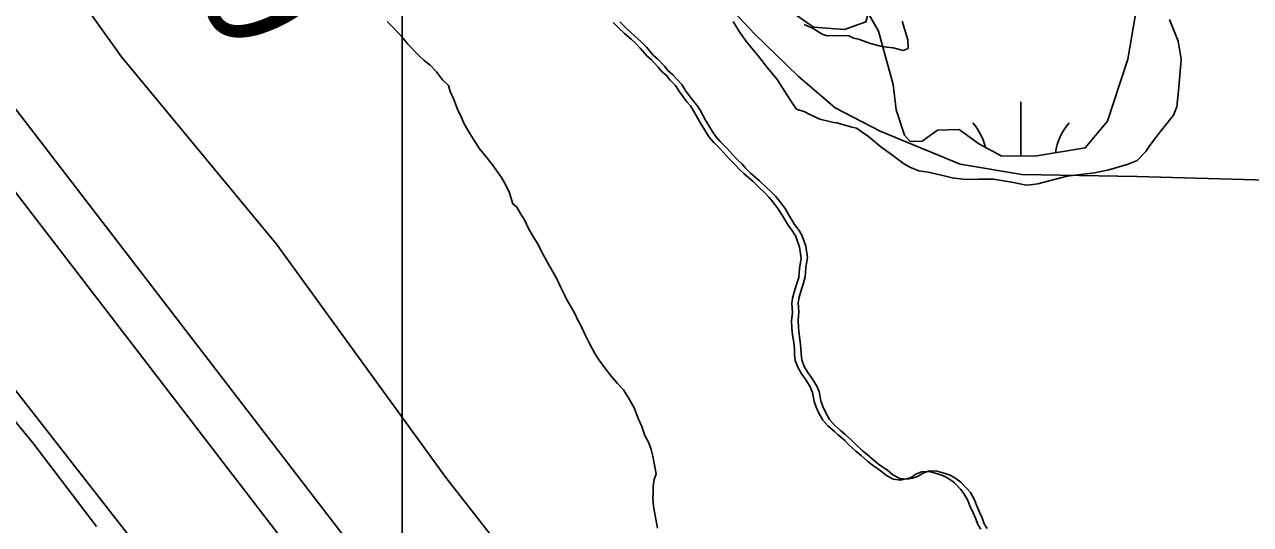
# Model space of a CAD drawing. Extents: x 3245246 to 3283090, y 806824 to 832173.
# Drawn here: x 3270136 to 3270863, y 813152 to 813448 of the extents above; entities that cross this region are included whole.
import ezdxf

# ---------------------------------------------------------------- set-up
doc = ezdxf.new("R2010")
doc.units = 0
for name, color, linetype in [('V-BORW-LINE', 7, 'Continuous'), ('V-GRID-MAJR', 7, 'Continuous'), ('V-LEVE-TOET', 7, 'Continuous'), ('V-RIVR-RANG', 7, 'Continuous'), ('V-ROAD-CNTR', 7, 'Continuous'), ('V-SITE-VEGE', 7, 'Continuous'), ('V-SURV-LINE', 7, 'Continuous'), ('V-TOPO-MINR', 7, 'Continuous'), ('V-TOPO-SHOR', 7, 'Continuous'), ('V-WETL-SWMP', 7, 'Continuous')]:
    doc.layers.add(name, color=color, linetype=linetype)

msp = doc.modelspace()

# ---------------------------------------------------------------- linework, layer by layer
at = {"layer": 'V-BORW-LINE'}
for points in [[(3270418.97, 813357.64), (3270413.6, 813365.24), (3270410.02, 813370.03), (3270406.17, 813374.52), (3270403.18, 813379.03), (3270400.18, 813383.83), (3270398.38, 813386.65), (3270396.55, 813390.33), (3270395.33, 813393.17), (3270392.89, 813398.28), (3270390.73, 813403.96), (3270388.59, 813408.78), (3270387.64, 813412.2), (3270384.1, 813415.55), (3270380.53, 813420.34), (3270376.69, 813424.25), (3270373.17, 813427.03), (3270369.93, 813430.1), (3270363.43, 813436.81), (3270360.46, 813440.46), (3270353.96, 813447.47), (3270351.3, 813450.27)], [(3270489.11, 813449.96), (3270492.36, 813446.9), (3270495.89, 813443.54), (3270499.71, 813440.2), (3270502.07, 813437.97), (3270505.02, 813434.89), (3270509.17, 813430.12), (3270511.82, 813427.9), (3270515.66, 813423.69), (3270517.74, 813421.17), (3270520.68, 813418.66), (3270522.76, 813416.13), (3270526, 813412.78), (3270528.41, 813408.82), (3270532.87, 813402.91), (3270534.94, 813400.67), (3270536.75, 813397.56), (3270540.07, 813391.62), (3270543.98, 813385.12), (3270546.07, 813382.02), (3270548.74, 813378.94), (3270552.58, 813375.02), (3270556.13, 813371.1), (3270558.2, 813368.86), (3270561.73, 813365.51), (3270563.81, 813362.98), (3270566.75, 813360.19), (3270572.04, 813355.74), (3270576.17, 813351.83), (3270578.52, 813349.6), (3270581.48, 813346.52), (3270583.85, 813343.71)], [(3270511.57, 813149.69), (3270510.91, 813152.83), (3270510.22, 813157.12), (3270509.21, 813162.55), (3270508.79, 813167.42), (3270508.99, 813170.87), (3270508.89, 813174.6), (3270509.64, 813178.64), (3270510.7, 813181.82), (3270509.35, 813189.25), (3270508.7, 813192.39), (3270507.73, 813196.39), (3270506.18, 813200.65), (3270504.06, 813204.61), (3270502.19, 813210.02), (3270500.35, 813214.28), (3270497.59, 813221.09), (3270494.27, 813227.03), (3270491.27, 813231.83), (3270487.72, 813235.46), (3270484.17, 813239.68), (3270480.6, 813244.17), (3270477.02, 813249.24), (3270474.33, 813253.19), (3270470.99, 813259.7), (3270468.87, 813263.95), (3270465.83, 813270.19), (3270464.32, 813273.02), (3270462.49, 813276.99), (3270460.08, 813281.23), (3270457.67, 813285.19), (3270456.45, 813288.02), (3270454.02, 813292.84), (3270451.88, 813297.66), (3270448.58, 813303.03), (3270447.07, 813305.85), (3270444.95, 813309.82), (3270443.14, 813312.93), (3270440.71, 813318.03), (3270438.01, 813322.26), (3270435.3, 813327.07), (3270432.55, 813333.03), (3270430.47, 813335.84), (3270428.06, 813340.08), (3270425.71, 813342.03), (3270423.81, 813348.58), (3270421.68, 813353.12), (3270418.97, 813357.64)], [(3270583.85, 813343.71), (3270587.13, 813339.21), (3270589.23, 813335.82), (3270592.84, 813329.88), (3270595.52, 813326.23), (3270597.33, 813323.12), (3270599.51, 813316.86), (3270600.54, 813310.28), (3270599.56, 813304.23), (3270599.13, 813298.76), (3270598.08, 813295.29), (3270596.5, 813290.08), (3270595.44, 813286.6), (3270594.95, 813283.43), (3270595.39, 813277.99), (3270594.94, 813273.1), (3270595.07, 813268.51), (3270595.46, 813264.79), (3270596.15, 813260.21), (3270596.54, 813256.49), (3270596.63, 813253.05), (3270597.02, 813249.61), (3270598.56, 813245.63), (3270600.66, 813241.96), (3270603.35, 813238.01), (3270605.75, 813234.34), (3270607.29, 813230.65), (3270608.29, 813225.22), (3270609.53, 813221.81), (3270611.06, 813218.41), (3270613.47, 813214.17), (3270616.44, 813210.8), (3270620.26, 813207.46), (3270622.61, 813205.51), (3270626.43, 813202.17), (3270629.09, 813199.37), (3270632.92, 813195.74), (3270636.14, 813193.25), (3270639.97, 813189.91), (3270642.61, 813187.68), (3270648.17, 813183.81), (3270651.11, 813181.3), (3270655.19, 813179.12), (3270659.5, 813178.66), (3270662.65, 813179.32), (3270665.78, 813180.27), (3270668.6, 813182.06), (3270672, 813183.59), (3270676.6, 813183.71), (3270682.09, 813182.14), (3270684.99, 813181.07), (3270688.49, 813179.16), (3270691.42, 813176.94), (3270694.96, 813173.3), (3270697.04, 813170.77), (3270699.45, 813166.53), (3270700.68, 813163.41), (3270702.52, 813159.15), (3270704.05, 813155.74), (3270705.29, 813152.33), (3270707.09, 813149.51)]]:
    msp.add_lwpolyline(points, dxfattribs=at)
at = {"layer": 'V-GRID-MAJR'}
msp.add_spline([(3270359.85, 812204.15), (3270361.62, 818263.32), (3270363.38, 824325.57), (3270365.14, 830387.87), (3270365.15, 830390.91)], degree=3, dxfattribs=at)
at = {"layer": 'V-LEVE-TOET'}
for points in [[(3269309.8, 814296.57), (3269553.16, 813980.88), (3269747.36, 813729.8), (3270007.69, 813389.01), (3270212.94, 813126.38), (3270300.95, 813008.37), (3270316.52, 812980.27), (3270348.67, 812914.46), (3270515.36, 812529.67), (3270660.79, 812204.02)], [(3270853.69, 812203.93), (3270841.56, 812230.75), (3270740.66, 812469.9), (3270677.95, 812611.19), (3270607.7, 812771.16), (3270538.21, 812930.78), (3270513.76, 812999.39), (3270496.93, 813033.01), (3270482.56, 813057.44), (3270457.65, 813088.25), (3270385.92, 813179.66), (3270285.51, 813318.08), (3270193.61, 813429.31), (3270066.21, 813607.37), (3269950.77, 813753.53), (3269803.39, 813944.39), (3269654.71, 814141.88)]]:
    msp.add_lwpolyline(points, dxfattribs=at)
at = {"layer": 'V-ROAD-CNTR'}
for points in [[(3270109.89, 814120.08), (3270157.94, 814047.86), (3270197.11, 813980.46), (3270231.88, 813928.99), (3270258.44, 813887.49), (3270296.36, 813829.71), (3270333.43, 813776.59), (3270371.9, 813718.28), (3270404.56, 813667.92), (3270441.43, 813612.19), (3270475.73, 813561.52), (3270515.92, 813506.22), (3270538.31, 813475.62), (3270569.24, 813442.72), (3270594.91, 813417.71)], [(3270594.91, 813417.71), (3270616.79, 813399.09), (3270643.51, 813385.11), (3270691.03, 813365.56), (3270727.55, 813359.42), (3270796.05, 813358.21), (3270873.05, 813356.06), (3270922.43, 813351.44), (3270945.92, 813336.65), (3270975.62, 813306.06), (3271004.8, 813261.12), (3271039.4, 813199.18), (3271058.98, 813132.33), (3271068.25, 813079.54), (3271074.56, 813046.61), (3271082.66, 813027.43), (3271104.45, 812995.37), (3271130.38, 812960.71), (3271150.58, 812931.04)]]:
    msp.add_lwpolyline(points, dxfattribs=at)
at = {"layer": 'V-SITE-VEGE'}
for p, q in [((3270488.49, 813446.46), (3270485.25, 813449.53)), ((3270556.32, 813450.24), (3270560.19, 813444.05)), ((3270603.84, 813445.97), (3270598.59, 813448.42)), ((3270656.69, 813450.36), (3270659.95, 813439.33)), ((3270820.36, 813438.47), (3270815.2, 813451.3)), ((3270492.03, 813443.11), (3270488.49, 813446.46)), ((3270495.85, 813439.77), (3270492.03, 813443.11)), ((3270560.19, 813444.05), (3270563.66, 813438.96)), ((3270609.11, 813442.78), (3270603.84, 813445.97)), ((3270612.11, 813441.75), (3270609.11, 813442.78)), ((3270619.88, 813441.95), (3270612.11, 813441.75)), ((3270625.07, 813441.73), (3270619.88, 813441.95)), ((3270627.7, 813440.32), (3270625.07, 813441.73)), ((3270630.68, 813439.66), (3270627.7, 813440.32)), ((3270498.21, 813437.54), (3270495.85, 813439.77)), ((3270501.16, 813434.46), (3270498.21, 813437.54)), ((3270505.31, 813429.69), (3270501.16, 813434.46)), ((3270563.66, 813438.96), (3270572.08, 813428.81)), ((3270637.78, 813437.25), (3270630.68, 813439.66)), ((3270643.76, 813435.56), (3270637.78, 813437.25)), ((3270647.48, 813434.92), (3270643.76, 813435.56)), ((3270651.19, 813434.65), (3270647.48, 813434.92)), ((3270657.16, 813432.96), (3270651.19, 813434.65)), ((3270660.09, 813434.15), (3270657.16, 813432.96)), ((3270659.95, 813439.33), (3270660.09, 813434.15)), ((3270822.13, 813427.78), (3270820.36, 813438.47)), ((3270507.95, 813427.46), (3270505.31, 813429.69)), ((3270511.79, 813423.26), (3270507.95, 813427.46)), ((3270572.08, 813428.81), (3270576.69, 813422.64)), ((3270820.73, 813411.07), (3270822.13, 813427.78)), ((3270513.87, 813420.73), (3270511.79, 813423.26)), ((3270516.81, 813418.23), (3270513.87, 813420.73)), ((3270576.69, 813422.64), (3270582.44, 813415.76)), ((3270518.89, 813415.7), (3270516.81, 813418.23)), ((3270522.14, 813412.34), (3270518.89, 813415.7)), ((3270524.54, 813408.39), (3270522.14, 813412.34)), ((3270582.44, 813415.76), (3270590.17, 813403.74)), ((3270819.56, 813399.56), (3270820.73, 813411.07)), ((3270529.01, 813402.48), (3270524.54, 813408.39)), ((3270590.17, 813403.74), (3270593.26, 813399.01)), ((3270531.08, 813400.24), (3270529.01, 813402.48)), ((3270532.89, 813397.13), (3270531.08, 813400.24)), ((3270536.2, 813391.19), (3270532.89, 813397.13)), ((3270593.26, 813399.01), (3270594.02, 813398.29)), ((3270594.02, 813398.29), (3270598.88, 813396.57)), ((3270598.88, 813396.57), (3270601.51, 813395.16)), ((3270817.47, 813394.69), (3270819.56, 813399.56)), ((3270540.11, 813384.69), (3270536.2, 813391.19)), ((3270601.51, 813395.16), (3270607.88, 813392.37)), ((3270607.88, 813392.37), (3270614.22, 813390.69)), ((3270614.22, 813390.69), (3270616.09, 813390.37)), ((3270616.09, 813390.37), (3270617.95, 813390.05)), ((3270617.95, 813390.05), (3270621.31, 813389.03)), ((3270809.59, 813384.84), (3270817.47, 813394.69)), ((3270542.2, 813381.59), (3270540.11, 813384.69)), ((3270621.31, 813389.03), (3270626.16, 813387.68)), ((3270626.16, 813387.68), (3270629.51, 813387.03)), ((3270629.51, 813387.03), (3270632.91, 813384.52)), ((3270632.91, 813384.52), (3270636.68, 813382.03)), ((3270636.68, 813382.03), (3270643.88, 813375.93)), ((3270803.86, 813377.28), (3270809.59, 813384.84)), ((3270544.87, 813378.51), (3270542.2, 813381.59)), ((3270548.71, 813374.59), (3270544.87, 813378.51)), ((3270643.88, 813375.93), (3270650.31, 813371.29)), ((3270801.01, 813373.13), (3270803.86, 813377.28)), ((3270552.26, 813370.67), (3270548.71, 813374.59)), ((3270554.33, 813368.43), (3270552.26, 813370.67)), ((3270557.87, 813365.08), (3270554.33, 813368.43)), ((3270650.31, 813371.29), (3270657.49, 813365.93)), ((3270790.11, 813365.43), (3270795.97, 813367.81)), ((3270795.97, 813367.81), (3270801.01, 813373.13)), ((3270559.94, 813362.55), (3270557.87, 813365.08)), ((3270562.89, 813359.76), (3270559.94, 813362.55)), ((3270657.49, 813365.93), (3270661.25, 813363.81)), ((3270661.25, 813363.81), (3270666.49, 813361.72)), ((3270666.49, 813361.72), (3270672.07, 813360.76)), ((3270672.07, 813360.76), (3270680.65, 813358.77)), ((3270754.36, 813358.54), (3270770.61, 813360.46)), ((3270770.61, 813360.46), (3270779.08, 813362.17)), ((3270779.08, 813362.17), (3270790.11, 813365.43)), ((3270568.18, 813355.31), (3270562.89, 813359.76)), ((3270572.3, 813351.4), (3270568.18, 813355.31)), ((3270680.65, 813358.77), (3270686.24, 813357.44)), ((3270686.24, 813357.44), (3270694.41, 813356.55)), ((3270694.41, 813356.55), (3270701.81, 813356.75)), ((3270701.81, 813356.75), (3270710.71, 813356.62)), ((3270710.71, 813356.62), (3270722.61, 813354.72)), ((3270722.61, 813354.72), (3270730.07, 813353.07)), ((3270730.07, 813353.07), (3270734.13, 813353.55)), ((3270734.13, 813353.55), (3270737.08, 813354)), ((3270737.08, 813354), (3270754.36, 813358.54)), ((3270574.66, 813349.16), (3270572.3, 813351.4)), ((3270577.61, 813346.09), (3270574.66, 813349.16)), ((3270579.98, 813343.28), (3270577.61, 813346.09)), ((3270583.27, 813338.78), (3270579.98, 813343.28)), ((3270585.37, 813335.39), (3270583.27, 813338.78)), ((3270588.97, 813329.45), (3270585.37, 813335.39)), ((3270591.66, 813325.8), (3270588.97, 813329.45)), ((3270593.46, 813322.68), (3270591.66, 813325.8)), ((3270595.64, 813316.43), (3270593.46, 813322.68)), ((3270596.68, 813309.85), (3270595.64, 813316.43)), ((3270595.7, 813303.8), (3270596.68, 813309.85)), ((3270595.27, 813298.33), (3270595.7, 813303.8)), ((3270592.63, 813289.65), (3270594.21, 813294.85)), ((3270594.21, 813294.85), (3270595.27, 813298.33)), ((3270591.58, 813286.17), (3270592.63, 813289.65)), ((3270591.09, 813283), (3270591.58, 813286.17)), ((3270591.52, 813277.56), (3270591.09, 813283)), ((3270591.08, 813272.67), (3270591.52, 813277.56)), ((3270591.2, 813268.08), (3270591.08, 813272.67)), ((3270591.59, 813264.35), (3270591.2, 813268.08)), ((3270592.29, 813259.78), (3270591.59, 813264.35)), ((3270592.68, 813256.06), (3270592.29, 813259.78)), ((3270592.77, 813252.61), (3270592.68, 813256.06)), ((3270593.15, 813249.18), (3270592.77, 813252.61)), ((3270594.69, 813245.2), (3270593.15, 813249.18)), ((3270596.8, 813241.53), (3270594.69, 813245.2)), ((3270599.49, 813237.58), (3270596.8, 813241.53)), ((3270601.89, 813233.91), (3270599.49, 813237.58)), ((3270603.42, 813230.22), (3270601.89, 813233.91)), ((3270604.43, 813224.79), (3270603.42, 813230.22)), ((3270605.67, 813221.38), (3270604.43, 813224.79)), ((3270607.2, 813217.98), (3270605.67, 813221.38)), ((3270609.61, 813213.73), (3270607.2, 813217.98)), ((3270612.57, 813210.37), (3270609.61, 813213.73)), ((3270616.39, 813207.03), (3270612.57, 813210.37)), ((3270618.74, 813205.08), (3270616.39, 813207.03)), ((3270622.56, 813201.74), (3270618.74, 813205.08)), ((3270625.22, 813198.94), (3270622.56, 813201.74)), ((3270629.05, 813195.31), (3270625.22, 813198.94)), ((3270632.28, 813192.82), (3270629.05, 813195.31)), ((3270636.1, 813189.47), (3270632.28, 813192.82)), ((3270638.75, 813187.25), (3270636.1, 813189.47)), ((3270644.31, 813183.38), (3270638.75, 813187.25)), ((3270647.24, 813180.87), (3270644.31, 813183.38)), ((3270651.32, 813178.69), (3270647.24, 813180.87)), ((3270655.64, 813178.23), (3270651.32, 813178.69)), ((3270658.78, 813178.89), (3270655.64, 813178.23)), ((3270661.91, 813179.83), (3270658.78, 813178.89)), ((3270664.74, 813181.63), (3270661.91, 813179.83)), ((3270668.14, 813183.16), (3270664.74, 813181.63)), ((3270672.73, 813183.28), (3270668.14, 813183.16)), ((3270678.23, 813181.71), (3270672.73, 813183.28)), ((3270681.13, 813180.64), (3270678.23, 813181.71)), ((3270684.62, 813178.73), (3270681.13, 813180.64)), ((3270687.56, 813176.51), (3270684.62, 813178.73)), ((3270691.1, 813172.87), (3270687.56, 813176.51)), ((3270693.17, 813170.34), (3270691.1, 813172.87)), ((3270695.59, 813166.1), (3270693.17, 813170.34)), ((3270696.82, 813162.97), (3270695.59, 813166.1)), ((3270698.66, 813158.72), (3270696.82, 813162.97)), ((3270700.19, 813155.31), (3270698.66, 813158.72)), ((3270701.42, 813151.9), (3270700.19, 813155.31)), ((3270703.22, 813149.08), (3270701.42, 813151.9))]:
    msp.add_line(p, q, dxfattribs=at)
at = {"layer": 'V-SURV-LINE'}
for points in [[(3269345.82, 814419.89), (3270382.18, 813071.1)], [(3270358.39, 813052.82), (3269322.03, 814401.61)]]:
    msp.add_lwpolyline(points, dxfattribs=at)
at = {"layer": 'V-TOPO-MINR'}
msp.add_lwpolyline([(3270303.96, 814329.08), (3270446.75, 814015.58), (3270453.63, 813994.76), (3270457.47, 813973.72), (3270529.51, 813617.53), (3270531.2, 813614.39), (3270533, 813611.33), (3270535.01, 813608.4), (3270537.14, 813605.54), (3270636.33, 813481.11), (3270638.67, 813462.71), (3270635.05, 813449.92), (3270622.5, 813445.54), (3270603.99, 813446.76), (3270446.47, 813557.57), (3270440.16, 813562.29), (3270434.05, 813567.23), (3270428.23, 813572.52), (3270422.6, 813578.03), (3270316.52, 813688.25)], dxfattribs=at)
at = {"layer": 'V-TOPO-SHOR'}
msp.add_lwpolyline([(3269712.47, 813752.04), (3269757.77, 813692.72), (3269796.22, 813642.58), (3269837.35, 813588.86), (3269880.39, 813534.03), (3269925.81, 813473.64), (3269977.65, 813406.48), (3270026.31, 813341.54), (3270064.29, 813295.4), (3270103.8, 813245.65), (3270141.05, 813200.38), (3270178.78, 813150.58)], dxfattribs=at)
at = {"layer": 'V-WETL-SWMP'}
msp.add_line((3270727.04, 813370.43), (3270727.05, 813402.57), dxfattribs=at)
msp.add_lwpolyline([(3270796.49, 813463.86), (3270790.42, 813427.77), (3270778.45, 813391.14), (3270765.17, 813375.23), (3270735.3, 813370.35), (3270715.29, 813370.55), (3270702.14, 813377.6), (3270690.42, 813386.18), (3270677.47, 813385.83), (3270668.38, 813379.28), (3270661.35, 813379.09), (3270657.92, 813382.71), (3270653.07, 813397.76), (3270651.18, 813412.9), (3270642.55, 813444.52), (3270624.26, 813476.99)], dxfattribs=at)
for centre, start, end in [((3270671.8, 813367.07), 13.87508, 40.74684), ((3270782.28, 813367.02), 139.20318, 171.33904)]:
    msp.add_arc(centre, 35.25, start, end, dxfattribs=at)

# ---------------------------------------------------------------- texts
at = {"layer": 'V-RIVR-RANG'}
msp.add_text('36.0', height=67, rotation=294.01833, dxfattribs=at).set_placement((3270185.38, 813588.7))

doc.saveas('drawing.dxf')
